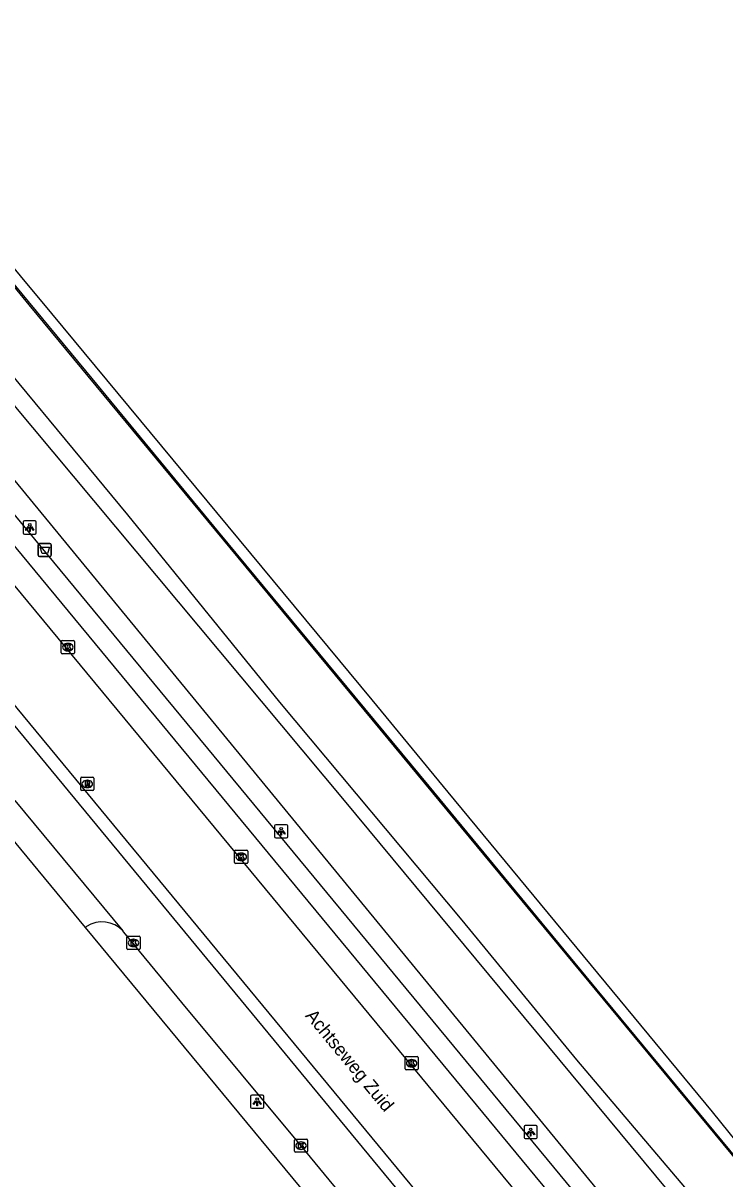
# Model space of a CAD drawing. Extents: x 158797 to 159887, y 384318 to 385255.
# Drawn here: x 159339.9 to 159393, y 385112.9 to 385200.4 of the extents above; entities that cross this region are included whole.
import ezdxf

# ---------------------------------------------------------------- set-up
doc = ezdxf.new("R2010")
doc.units = 0
for name, color, linetype in [('IMGEO_Afvalbak', 7, 'Continuous'), ('IMGEO_Fietspad_gesloten', 7, 'Continuous'), ('IMGEO_Grasland_overig', 7, 'Continuous'), ('IMGEO_Hek', 7, 'Continuous'), ('IMGEO_Kolk', 7, 'Continuous'), ('IMGEO_Lichtpunt', 7, 'Continuous'), ('IMGEO_Openbare_ruimte_label', 7, 'Continuous'), ('IMGEO_Rijbaan_lokaal_open', 7, 'Continuous'), ('IMGEO_Rioolput', 7, 'Continuous'), ('IMGEO_Spoorbaan_halfverhard', 7, 'Continuous'), ('IMGEO_Voetpad_open', 7, 'Continuous')]:
    doc.layers.add(name, color=color, linetype=linetype)

msp = doc.modelspace()

# ---------------------------------------------------------------- linework, layer by layer
at = {"layer": 'IMGEO_Afvalbak'}
for p, q in [((159341.062, 385160.14), (159341.062, 385160.94)), ((159341.062, 385160.94), (159341.062, 385160.14)), ((159341.162, 385161.04), (159341.952, 385161.04)), ((159341.952, 385161.04), (159341.162, 385161.04)), ((159342.052, 385160.94), (159342.052, 385160.14)), ((159342.052, 385160.14), (159342.052, 385160.94)), ((159341.952, 385160.04), (159341.162, 385160.04)), ((159341.162, 385160.04), (159341.952, 385160.04))]:
    msp.add_line(p, q, dxfattribs=at)
msp.add_lwpolyline([(159341.205, 385160.754), (159341.909, 385160.754), (159341.76, 385160.284), (159341.354, 385160.284), (159341.205, 385160.754)], dxfattribs=at)
for centre, start, end in [((159341.162, 385160.94), 90, 180), ((159341.162, 385160.94), 90, 180), ((159341.952, 385160.94), 0, 90), ((159341.952, 385160.94), 360, 90), ((159341.162, 385160.14), 180, 270), ((159341.162, 385160.14), 180, 270), ((159341.952, 385160.14), 270, 0), ((159341.952, 385160.14), 270, 0)]:
    msp.add_arc(centre, 0.1, start, end, dxfattribs=at)
at = {"layer": 'IMGEO_Fietspad_gesloten'}
for points in [[(159492.646, 384961.62), (159460.845, 385000), (159427.599, 385040.125), (159426.963, 385040.896), (159310.139, 385182.556), (159305.292, 385187.89)], [(159370.387, 385103.993), (159360.942, 385115.454), (159351.93, 385126.299), (159347.548, 385131.607), (159347.461, 385131.707)]]:
    msp.add_lwpolyline(points, dxfattribs=at)
at = {"layer": 'IMGEO_Grasland_overig'}
for points in [[(159686.785, 384745.578), (159659.717, 384777.293), (159630.789, 384812.222), (159508.186, 384960.258), (159505.464, 384963.64), (159499.262, 384971.033), (159498.367, 384972.113), (159494.557, 384976.714), (159480.455, 384993.887), (159435.874, 385048.176), (159320.599, 385188.545), (159302.586, 385210.352), (159284.076, 385232.76), (159282.981, 385235.178)], [(159302.015, 385225.408), (159314.769, 385209.89), (159329.128, 385192.806), (159340.344, 385179.112), (159427.85, 385073.253), (159470.7, 385021.144), (159493.012, 384994.28), (159528.041, 384951.662), (159564.887, 384907.048), (159566.627, 384904.959)], [(159297.681, 385222.012), (159305.21, 385212.456), (159312.808, 385203.256), (159325.324, 385188.608), (159337.389, 385173.653), (159364.213, 385141.591), (159389.592, 385110.954), (159400.256, 385097.837), (159412.227, 385082.788), (159426.293, 385066.023), (159450.466, 385036.803), (159466.69, 385016.979), (159489.927, 384988.239), (159502.442, 384973.887), (159528.546, 384943.134), (159540.039, 384928.759), (159554.681, 384911.365), (159562.668, 384901.71)], [(159563.557, 384902.44), (159553.332, 384914.821), (159543.732, 384926.039), (159532.311, 384940.054), (159520.403, 384954.166), (159508.594, 384968.418), (159497.094, 384982.699), (159485.452, 384996.701), (159474.366, 385009.682), (159461.175, 385025.404), (159445.752, 385044.139), (159432.599, 385060.675), (159422.001, 385073.661), (159395.478, 385105.84), (159381.818, 385121.964), (159373.132, 385132.524), (159359.333, 385149.024), (159347.836, 385163.201), (159334.888, 385178.843), (159321.504, 385194.609), (159298.398, 385222.574)]]:
    msp.add_lwpolyline(points, dxfattribs=at)
at = {"layer": 'IMGEO_Hek'}
msp.add_lwpolyline([(159291.466, 385238.804), (159300.812, 385227.164), (159301.406, 385226.455), (159302.146, 385225.51), (159303.705, 385223.577), (159310.057, 385215.937), (159313.254, 385211.985), (159314.793, 385210.052), (159316.42, 385208.159), (159321.214, 385202.415), (159327.623, 385194.68), (159329.128, 385192.806), (159338.743, 385181.236), (159345.119, 385173.516), (159354.685, 385161.93), (159370.601, 385142.663), (159383.324, 385127.243), (159419.948, 385082.936)], dxfattribs=at)
at = {"layer": 'IMGEO_Kolk'}
for p, q in [((159342.801, 385152.765), (159342.801, 385153.617)), ((159342.876, 385153.691), (159343.728, 385153.691)), ((159343.802, 385153.617), (159343.802, 385152.765)), ((159343.312, 385152.911), (159343.287, 385152.911)), ((159343.289, 385153.471), (159343.314, 385153.471)), ((159343.728, 385152.691), (159342.876, 385152.691)), ((159355.917, 385136.893), (159355.917, 385137.745)), ((159355.992, 385137.819), (159356.844, 385137.819)), ((159356.428, 385137.039), (159356.403, 385137.039)), ((159356.405, 385137.599), (159356.43, 385137.599)), ((159356.918, 385137.745), (159356.918, 385136.893)), ((159356.844, 385136.819), (159355.992, 385136.819)), ((159347.766, 385130.376), (159347.766, 385131.228)), ((159347.841, 385131.302), (159348.693, 385131.302)), ((159348.254, 385131.082), (159348.279, 385131.082)), ((159348.767, 385131.228), (159348.767, 385130.376)), ((159348.693, 385130.302), (159347.841, 385130.302)), ((159348.277, 385130.522), (159348.252, 385130.522)), ((159368.81, 385121.266), (159368.81, 385122.118)), ((159368.885, 385122.192), (159369.737, 385122.192)), ((159369.811, 385122.118), (159369.811, 385121.266)), ((159369.321, 385121.412), (159369.296, 385121.412)), ((159369.298, 385121.972), (159369.323, 385121.972)), ((159369.737, 385121.192), (159368.885, 385121.192)), ((159360.442, 385115.029), (159360.442, 385115.881)), ((159360.517, 385115.955), (159361.369, 385115.955)), ((159360.953, 385115.175), (159360.928, 385115.175)), ((159360.93, 385115.735), (159360.955, 385115.735)), ((159361.443, 385115.881), (159361.443, 385115.029)), ((159361.369, 385114.955), (159360.517, 385114.955))]:
    msp.add_line(p, q, dxfattribs=at)
for points in [[(159342.801, 385152.765), (159342.801, 385153.617)], [(159342.876, 385153.691), (159343.728, 385153.691)], [(159343.802, 385153.617), (159343.802, 385152.765)], [(159343.122, 385153.391), (159343.245, 385153.391), (159343.245, 385153.24), (159343.375, 385153.391), (159343.539, 385153.391), (159343.393, 385153.24), (159343.546, 385152.991), (159343.394, 385152.991), (159343.309, 385153.155), (159343.245, 385153.088), (159343.245, 385152.991), (159343.122, 385152.991), (159343.122, 385153.391)], [(159343.728, 385152.691), (159342.876, 385152.691)], [(159355.917, 385136.893), (159355.917, 385137.745)], [(159355.992, 385137.819), (159356.844, 385137.819)], [(159356.238, 385137.519), (159356.361, 385137.519), (159356.361, 385137.368), (159356.491, 385137.519), (159356.655, 385137.519), (159356.509, 385137.368), (159356.662, 385137.119), (159356.51, 385137.119), (159356.425, 385137.283), (159356.361, 385137.216), (159356.361, 385137.119), (159356.238, 385137.119), (159356.238, 385137.519)], [(159356.918, 385137.745), (159356.918, 385136.893)], [(159356.844, 385136.819), (159355.992, 385136.819)], [(159347.766, 385130.376), (159347.766, 385131.228)], [(159347.841, 385131.302), (159348.693, 385131.302)], [(159348.087, 385131.002), (159348.21, 385131.002), (159348.21, 385130.851), (159348.34, 385131.002), (159348.504, 385131.002), (159348.358, 385130.851), (159348.511, 385130.602), (159348.359, 385130.602), (159348.274, 385130.766), (159348.21, 385130.699), (159348.21, 385130.602), (159348.087, 385130.602), (159348.087, 385131.002)], [(159348.767, 385131.228), (159348.767, 385130.376)], [(159348.693, 385130.302), (159347.841, 385130.302)], [(159368.81, 385121.266), (159368.81, 385122.118)], [(159368.885, 385122.192), (159369.737, 385122.192)], [(159369.811, 385122.118), (159369.811, 385121.266)], [(159369.131, 385121.892), (159369.254, 385121.892), (159369.254, 385121.741), (159369.384, 385121.892), (159369.548, 385121.892), (159369.402, 385121.741), (159369.555, 385121.492), (159369.403, 385121.492), (159369.318, 385121.656), (159369.254, 385121.589), (159369.254, 385121.492), (159369.131, 385121.492), (159369.131, 385121.892)], [(159369.737, 385121.192), (159368.885, 385121.192)], [(159360.442, 385115.029), (159360.442, 385115.881)], [(159360.517, 385115.955), (159361.369, 385115.955)], [(159360.763, 385115.655), (159360.886, 385115.655), (159360.886, 385115.504), (159361.016, 385115.655), (159361.18, 385115.655), (159361.034, 385115.504), (159361.187, 385115.255), (159361.035, 385115.255), (159360.95, 385115.419), (159360.886, 385115.352), (159360.886, 385115.255), (159360.763, 385115.255), (159360.763, 385115.655)], [(159361.443, 385115.881), (159361.443, 385115.029)], [(159361.369, 385114.955), (159360.517, 385114.955)]]:
    msp.add_lwpolyline(points, dxfattribs=at)
for centre, start, end in [((159342.878, 385153.615), 91.55205, 178.44795), ((159342.878, 385153.615), 91.55205, 178.44795), ((159343.726, 385153.615), 1.55205, 88.44795), ((159343.726, 385153.615), 1.55205, 88.44795), ((159342.878, 385152.767), 181.55205, 268.44795), ((159342.878, 385152.767), 181.55205, 268.44795), ((159343.726, 385152.767), 271.55205, 358.44795), ((159343.726, 385152.767), 271.55205, 358.44795), ((159355.994, 385137.743), 91.55205, 178.44795), ((159355.994, 385137.743), 91.55205, 178.44795), ((159356.842, 385137.743), 1.55205, 88.44795), ((159356.842, 385137.743), 1.55205, 88.44795), ((159355.994, 385136.895), 181.55205, 268.44795), ((159355.994, 385136.895), 181.55205, 268.44795), ((159356.842, 385136.895), 271.55205, 358.44795), ((159356.842, 385136.895), 271.55205, 358.44795), ((159347.843, 385131.226), 91.55205, 178.44795), ((159347.843, 385131.226), 91.55205, 178.44795), ((159348.691, 385131.226), 1.55205, 88.44795), ((159348.691, 385131.226), 1.55205, 88.44795), ((159347.843, 385130.378), 181.55205, 268.44795), ((159347.843, 385130.378), 181.55205, 268.44795), ((159348.691, 385130.378), 271.55205, 358.44795), ((159348.691, 385130.378), 271.55205, 358.44795), ((159368.887, 385122.116), 91.55205, 178.44795), ((159368.887, 385122.116), 91.55205, 178.44795), ((159369.735, 385122.116), 1.55205, 88.44795), ((159369.735, 385122.116), 1.55205, 88.44795), ((159368.887, 385121.268), 181.55205, 268.44795), ((159368.887, 385121.268), 181.55205, 268.44795), ((159369.735, 385121.268), 271.55205, 358.44795), ((159369.735, 385121.268), 271.55205, 358.44795), ((159360.519, 385115.879), 91.55205, 178.44795), ((159360.519, 385115.879), 91.55205, 178.44795), ((159361.367, 385115.879), 1.55205, 88.44795), ((159361.367, 385115.879), 1.55205, 88.44795), ((159360.519, 385115.031), 181.55205, 268.44795), ((159360.519, 385115.031), 181.55205, 268.44795), ((159361.367, 385115.031), 271.55205, 358.44795), ((159361.367, 385115.031), 271.55205, 358.44795)]:
    msp.add_arc(centre, 0.0765, start, end, dxfattribs=at)
for centre, major_axis, ratio, start_param, end_param in [((159343.288, 385153.191), (-0.387, 0.002), 0.722429, 4.712389, 7.853982), ((159343.313, 385153.191), (-0.39, 0.002), 0.717154, 1.570796, 4.712389), ((159356.404, 385137.319), (-0.387, 0.002), 0.722429, 4.712389, 7.853982), ((159356.429, 385137.319), (-0.39, 0.002), 0.717154, 1.570796, 4.712389), ((159348.253, 385130.802), (-0.387, 0.002), 0.722429, 4.712389, 7.853982), ((159348.278, 385130.802), (-0.39, 0.002), 0.717154, 1.570796, 4.712389), ((159369.297, 385121.692), (-0.387, 0.002), 0.722429, 4.712389, 7.853982), ((159369.322, 385121.692), (-0.39, 0.002), 0.717154, 1.570796, 4.712389), ((159360.929, 385115.455), (-0.387, 0.002), 0.722429, 4.712389, 7.853982), ((159360.954, 385115.455), (-0.39, 0.002), 0.717154, 1.570796, 4.712389)]:
    msp.add_ellipse(centre, major_axis=major_axis, ratio=ratio, start_param=start_param, end_param=end_param, dxfattribs=at)
at = {"layer": 'IMGEO_Lichtpunt'}
for p, q in [((159339.92, 385162.653), (159339.92, 385161.846)), ((159339.92, 385162.653), (159339.92, 385161.846)), ((159340.822, 385162.748), (159340.014, 385162.748)), ((159340.822, 385162.748), (159340.014, 385162.748)), ((159340.916, 385161.846), (159340.916, 385162.653)), ((159340.916, 385161.846), (159340.916, 385162.653)), ((159340.014, 385161.752), (159340.822, 385161.752)), ((159340.014, 385161.752), (159340.822, 385161.752)), ((159358.942, 385139.652), (159358.942, 385138.845)), ((159358.942, 385139.652), (159358.942, 385138.845)), ((159359.844, 385139.747), (159359.036, 385139.747)), ((159359.844, 385139.747), (159359.036, 385139.747)), ((159359.938, 385138.845), (159359.938, 385139.652)), ((159359.938, 385138.845), (159359.938, 385139.652)), ((159359.036, 385138.751), (159359.844, 385138.751)), ((159359.036, 385138.751), (159359.844, 385138.751)), ((159357.127, 385119.188), (159357.127, 385118.381)), ((159357.127, 385119.188), (159357.127, 385118.381)), ((159358.029, 385119.283), (159357.221, 385119.283)), ((159358.029, 385119.283), (159357.221, 385119.283)), ((159358.123, 385118.381), (159358.123, 385119.188)), ((159358.123, 385118.381), (159358.123, 385119.188)), ((159357.221, 385118.287), (159358.029, 385118.287)), ((159357.221, 385118.287), (159358.029, 385118.287)), ((159377.816, 385116.89), (159377.816, 385116.083)), ((159377.816, 385116.89), (159377.816, 385116.083)), ((159378.718, 385116.985), (159377.91, 385116.985)), ((159378.718, 385116.985), (159377.91, 385116.985)), ((159378.812, 385116.083), (159378.812, 385116.89)), ((159378.812, 385116.083), (159378.812, 385116.89)), ((159377.91, 385115.989), (159378.718, 385115.989)), ((159377.91, 385115.989), (159378.718, 385115.989))]:
    msp.add_line(p, q, dxfattribs=at)
for points in [[(159340.294, 385162.317), (159340.333, 385162.289), (159340.145, 385162.027), (159340.107, 385162.054), (159340.294, 385162.317)], [(159340.396, 385162.269), (159340.443, 385162.269), (159340.443, 385161.947), (159340.396, 385161.947), (159340.396, 385162.269)], [(159340.506, 385162.289), (159340.544, 385162.316), (159340.731, 385162.054), (159340.692, 385162.026), (159340.506, 385162.289)], [(159359.316, 385139.316), (159359.355, 385139.288), (159359.167, 385139.026), (159359.129, 385139.053), (159359.316, 385139.316)], [(159359.418, 385139.268), (159359.465, 385139.268), (159359.465, 385138.946), (159359.418, 385138.946), (159359.418, 385139.268)], [(159359.528, 385139.288), (159359.566, 385139.315), (159359.753, 385139.053), (159359.714, 385139.025), (159359.528, 385139.288)], [(159357.501, 385118.852), (159357.54, 385118.824), (159357.352, 385118.562), (159357.314, 385118.589), (159357.501, 385118.852)], [(159357.603, 385118.804), (159357.65, 385118.804), (159357.65, 385118.482), (159357.603, 385118.482), (159357.603, 385118.804)], [(159357.713, 385118.824), (159357.751, 385118.851), (159357.938, 385118.589), (159357.899, 385118.561), (159357.713, 385118.824)], [(159378.19, 385116.554), (159378.229, 385116.526), (159378.041, 385116.264), (159378.003, 385116.291), (159378.19, 385116.554)], [(159378.292, 385116.506), (159378.339, 385116.506), (159378.339, 385116.184), (159378.292, 385116.184), (159378.292, 385116.506)], [(159378.402, 385116.526), (159378.44, 385116.553), (159378.627, 385116.291), (159378.588, 385116.263), (159378.402, 385116.526)]]:
    msp.add_lwpolyline(points, dxfattribs=at)
for centre in [(159340.419, 385162.451), (159359.441, 385139.45), (159357.626, 385118.986), (159378.315, 385116.688)]:
    msp.add_circle(centre, 0.0994, dxfattribs=at)
for centre, start, end in [((159340.014, 385162.653), 90, 180), ((159340.014, 385162.653), 90, 180), ((159340.822, 385162.653), 0, 90), ((159340.822, 385162.653), 0, 90), ((159340.014, 385161.846), 180, 270), ((159340.014, 385161.846), 180, 270), ((159340.822, 385161.846), 270, 0), ((159340.822, 385161.846), 270, 360), ((159359.036, 385139.652), 90, 180), ((159359.036, 385139.652), 90, 180), ((159359.844, 385139.652), 0, 90), ((159359.844, 385139.652), 0, 90), ((159359.036, 385138.845), 180, 270), ((159359.036, 385138.845), 180, 270), ((159359.844, 385138.845), 270, 0), ((159359.844, 385138.845), 270, 360), ((159357.221, 385119.188), 90, 180), ((159357.221, 385119.188), 90, 180), ((159358.029, 385119.188), 0, 90), ((159358.029, 385119.188), 0, 90), ((159357.221, 385118.381), 180, 270), ((159357.221, 385118.381), 180, 270), ((159358.029, 385118.381), 270, 0), ((159358.029, 385118.381), 270, 360), ((159377.91, 385116.89), 90, 180), ((159377.91, 385116.89), 90, 180), ((159378.718, 385116.89), 0, 90), ((159378.718, 385116.89), 0, 90), ((159377.91, 385116.083), 180, 270), ((159377.91, 385116.083), 180, 270), ((159378.718, 385116.083), 270, 0), ((159378.718, 385116.083), 270, 360)]:
    msp.add_arc(centre, 0.0946, start, end, dxfattribs=at)
at = {"layer": 'IMGEO_Rijbaan_lokaal_open'}
for points in [[(159306.08, 385188.626), (159310.648, 385183.424), (159427.797, 385041.577), (159428.452, 385040.783), (159462.165, 385000), (159491.21, 384964.667), (159493.289, 384962.168)], [(159497.965, 384965.89), (159493.008, 384971.951), (159432.332, 385045.283), (159313.357, 385189.189)], [(159339.288, 385141.591), (159347.461, 385131.707)], [(159344.64, 385131.971), (159338.914, 385138.903)], [(159344.711, 385132.035), (159344.64, 385131.971)]]:
    msp.add_lwpolyline(points, dxfattribs=at)
msp.add_arc((159345.894, 385130.263), 2.131, 42.6703, 123.72632, dxfattribs=at)
at = {"layer": 'IMGEO_Rioolput'}
for p, q in [((159344.273, 385142.41), (159344.273, 385143.262)), ((159344.348, 385143.336), (159345.2, 385143.336)), ((159344.761, 385143.116), (159344.786, 385143.116)), ((159345.274, 385143.262), (159345.274, 385142.41)), ((159345.2, 385142.336), (159344.348, 385142.336)), ((159344.784, 385142.556), (159344.759, 385142.556))]:
    msp.add_line(p, q, dxfattribs=at)
for points in [[(159344.273, 385142.41), (159344.273, 385143.262)], [(159344.348, 385143.336), (159345.2, 385143.336)], [(159345.274, 385143.262), (159345.274, 385142.41)], [(159345.2, 385142.336), (159344.348, 385142.336)], [(159344.862, 385143.034), (159344.61, 385143.036), (159344.61, 385142.636)], [(159344.61, 385142.636), (159344.734, 385142.636), (159344.734, 385142.798), (159344.745, 385142.798)], [(159344.788, 385142.955), (159344.734, 385142.955), (159344.734, 385142.874)], [(159344.734, 385142.874), (159344.786, 385142.874)], [(159344.792, 385142.769), (159344.863, 385142.636), (159345.003, 385142.636), (159344.938, 385142.762)]]:
    msp.add_lwpolyline(points, dxfattribs=at)
for centre, radius, start, end in [((159344.35, 385143.26), 0.0765, 91.55205, 178.44795), ((159344.35, 385143.26), 0.0765, 91.55205, 178.44795), ((159345.198, 385143.26), 0.0765, 1.55205, 88.44795), ((159345.198, 385143.26), 0.0765, 1.55205, 88.44795), ((159344.35, 385142.412), 0.0765, 181.55205, 268.44795), ((159344.35, 385142.412), 0.0765, 181.55205, 268.44795), ((159344.744, 385142.745), 0.0533, 26.02933, 88.69889), ((159344.77, 385143.063), 0.19, 274.7715, 282.96867), ((159344.794, 385142.859), 0.0964, 77.00612, 93.18647), ((159344.808, 385142.916), 0.0378, 276.66336, 79.67722), ((159344.861, 385142.924), 0.109, 350.36119, 89.41601), ((159344.859, 385142.924), 0.112, 277.58423, 350.98172), ((159344.843, 385142.709), 0.108, 29.51342, 73.79051), ((159345.198, 385142.412), 0.0765, 271.55205, 358.44795), ((159345.198, 385142.412), 0.0765, 271.55205, 358.44795)]:
    msp.add_arc(centre, radius, start, end, dxfattribs=at)
for centre, major_axis, ratio, start_param, end_param in [((159344.76, 385142.836), (-0.387, 0.002), 0.722429, 4.712389, 7.853982), ((159344.785, 385142.836), (-0.39, 0.002), 0.717154, 1.570796, 4.712389)]:
    msp.add_ellipse(centre, major_axis=major_axis, ratio=ratio, start_param=start_param, end_param=end_param, dxfattribs=at)
at = {"layer": 'IMGEO_Spoorbaan_halfverhard'}
msp.add_lwpolyline([(159400.497, 385107.572), (159392.075, 385118.019), (159372.085, 385142.202), (159366.326, 385149.196), (159342.086, 385178.448), (159327.596, 385195.853), (159298.02, 385232.085), (159290.987, 385240.928)], dxfattribs=at)
at = {"layer": 'IMGEO_Voetpad_open'}
for points in [[(159278.394, 385232.554), (159279.82, 385230.712), (159303.771, 385202.868), (159306.987, 385199.894), (159314.132, 385193.095), (159317.566, 385189.466), (159318.533, 385188.249), (159434.917, 385047.393), (159500.475, 384968.05)], [(159314.82, 385188.613), (159315.873, 385188.617), (159316.51, 385188.336), (159433.745, 385046.437), (159499.325, 384967.06)], [(159362.025, 385110.926), (159344.64, 385131.971)]]:
    msp.add_lwpolyline(points, dxfattribs=at)

# ---------------------------------------------------------------- texts
at = {"layer": 'IMGEO_Openbare_ruimte_label'}
msp.add_text('Achtseweg Zuid', height=1, rotation=309.56351, dxfattribs=at).set_placement((159361.217, 385125.267))

doc.saveas('drawing.dxf')
